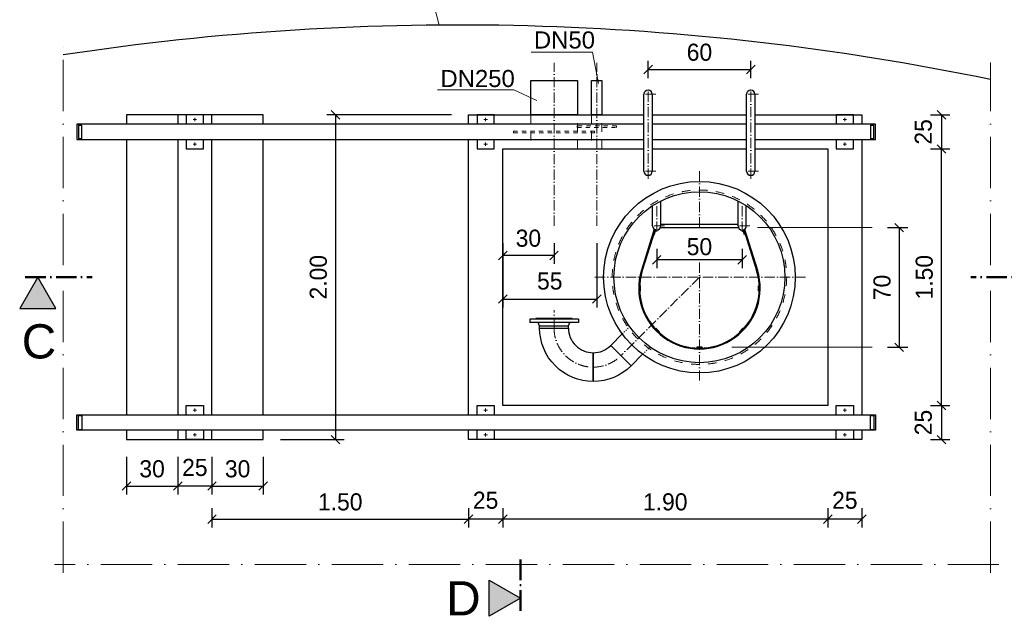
# Model space of a CAD drawing. Header units: millimetres. Extents: x -3395 to 5934498, y -177084 to 63013.
# Tile 391 of 652: x 105906 to 111662, y -42831 to -39342. Entities that reach past the tile are written whole.
import ezdxf

# ---------------------------------------------------------------- set-up
doc = ezdxf.new("R2010")
doc.units = ezdxf.units.MM
doc.linetypes.add('ACAD_ISO10W100', pattern=[18, 12, -3, 0, -3])
doc.linetypes.add('JIS_02_1.0', pattern=[2, 1, -1])
doc.layers.add('Bemaßung', color=7, linetype='Continuous', lineweight=9)
doc.layers.add('Beschriftung', color=7, linetype='Continuous', lineweight=9)
doc.styles.add('LBB3.5M1000', font='isocp.shx', dxfattribs={"height": 3.5})
doc.dimstyles.new('DIN', dxfattribs={"dimtxt": 2.5, "dimasz": 2.5, "dimexe": 1.25, "dimexo": 0.625, "dimtad": 1, "dimtih": 1, "dimdec": 4, "dimdsep": 46, "dimlunit": 6, "dimtxsty": 'Standard', "dimcen": 2.5, "dimadec": 0, "dimazin": 0, "dimtfac": 1, "dimtdec": 4, "dimtmove": 0, "dimatfit": 3, "dimfxl": 0, "dimtvp": 1, "dimtolj": 1, "dimtzin": 0, "dimarcsym": 0})

# ---------------------------------------------------------------- blocks, each defined once
blk = doc.blocks.new('_Oblique')
at = {"color": 0, "linetype": 'ByBlock', "lineweight": -2}
blk.add_line((-0.5, -0.5), (0.5, 0.5), dxfattribs=at)
blk = doc.blocks.new('*D54')
at = {"layer": 'Bemaßung', "color": 0, "lineweight": -2, "transparency": 16777216}
for p, q in [((109629.7, -40682.1), (109629.7, -40796)), ((110129.7, -40682.1), (110129.7, -40796)), ((110129.7, -40746), (109629.7, -40746))]:
    blk.add_line(p, q, dxfattribs=at)
at = {"layer": 'DEFPOINTS', "color": 0, "transparency": 16777216}
for p in [(109629.7, -40582.1), (110129.7, -40582.1), (109629.7, -40746)]:
    blk.add_point(p, dxfattribs=at)
at = {"layer": 'Bemaßung', "color": 0, "lineweight": -2, "transparency": 16777216, "xscale": 50, "yscale": 50, "zscale": 50, "rotation": 180}
blk.add_blockref('_Oblique', (109629.7, -40746), dxfattribs=at)
at = {"layer": 'Bemaßung', "color": 0, "lineweight": -2, "transparency": 16777216, "xscale": 50, "yscale": 50, "zscale": 50}
blk.add_blockref('_Oblique', (110129.7, -40746), dxfattribs=at)
at = {"layer": 'Bemaßung', "color": 0, "transparency": 16777216, "insert": (109879.7, -40669.9), "char_height": 100, "attachment_point": 5}
blk.add_mtext('\\A1;50', dxfattribs=at)
blk = doc.blocks.new('*D55')
at = {"layer": 'Bemaßung', "color": 0, "lineweight": -2, "transparency": 16777216}
for p, q in [((110629.7, -42198), (110629.7, -42312.6)), ((110829.7, -42198), (110829.7, -42312.6)), ((110829.7, -42262.6), (110629.7, -42262.6))]:
    blk.add_line(p, q, dxfattribs=at)
at = {"layer": 'DEFPOINTS', "color": 0, "transparency": 16777216}
for p in [(110629.7, -41798), (110829.7, -41798), (110629.7, -42262.6)]:
    blk.add_point(p, dxfattribs=at)
at = {"layer": 'Bemaßung', "color": 0, "lineweight": -2, "transparency": 16777216, "xscale": 50, "yscale": 50, "zscale": 50, "rotation": 180}
blk.add_blockref('_Oblique', (110629.7, -42262.6), dxfattribs=at)
at = {"layer": 'Bemaßung', "color": 0, "lineweight": -2, "transparency": 16777216, "xscale": 50, "yscale": 50, "zscale": 50}
blk.add_blockref('_Oblique', (110829.7, -42262.6), dxfattribs=at)
at = {"layer": 'Bemaßung', "color": 0, "transparency": 16777216, "insert": (110729.7, -42152.9), "char_height": 100, "attachment_point": 5}
blk.add_mtext('\\A1;25', dxfattribs=at)
blk = doc.blocks.new('*D56')
at = {"layer": 'Bemaßung', "color": 0, "lineweight": -2, "transparency": 16777216}
for p, q in [((108729.7, -42198), (108729.7, -42312.6)), ((110629.7, -42198), (110629.7, -42312.6)), ((110629.7, -42262.6), (108729.7, -42262.6))]:
    blk.add_line(p, q, dxfattribs=at)
at = {"layer": 'DEFPOINTS', "color": 0, "transparency": 16777216}
for p in [(108729.7, -41798), (110629.7, -41798), (108729.7, -42262.6)]:
    blk.add_point(p, dxfattribs=at)
at = {"layer": 'Bemaßung', "color": 0, "lineweight": -2, "transparency": 16777216, "xscale": 50, "yscale": 50, "zscale": 50, "rotation": 180}
blk.add_blockref('_Oblique', (108729.7, -42262.6), dxfattribs=at)
at = {"layer": 'Bemaßung', "color": 0, "lineweight": -2, "transparency": 16777216, "xscale": 50, "yscale": 50, "zscale": 50}
blk.add_blockref('_Oblique', (110629.7, -42262.6), dxfattribs=at)
at = {"layer": 'Bemaßung', "color": 0, "transparency": 16777216, "insert": (109679.7, -42162.6), "char_height": 100, "attachment_point": 5}
blk.add_mtext('\\A1;1.90', dxfattribs=at)
blk = doc.blocks.new('*D57')
at = {"layer": 'Bemaßung', "color": 0, "lineweight": -2, "transparency": 16777216}
for p, q in [((108529.7, -42198), (108529.7, -42312.6)), ((108729.7, -42198), (108729.7, -42312.6)), ((108729.7, -42262.6), (108529.7, -42262.6))]:
    blk.add_line(p, q, dxfattribs=at)
at = {"layer": 'DEFPOINTS', "color": 0, "transparency": 16777216}
for p in [(108529.7, -41798), (108729.7, -41798), (108529.7, -42262.6)]:
    blk.add_point(p, dxfattribs=at)
at = {"layer": 'Bemaßung', "color": 0, "lineweight": -2, "transparency": 16777216, "xscale": 50, "yscale": 50, "zscale": 50, "rotation": 180}
blk.add_blockref('_Oblique', (108529.7, -42262.6), dxfattribs=at)
at = {"layer": 'Bemaßung', "color": 0, "lineweight": -2, "transparency": 16777216, "xscale": 50, "yscale": 50, "zscale": 50}
blk.add_blockref('_Oblique', (108729.7, -42262.6), dxfattribs=at)
at = {"layer": 'Bemaßung', "color": 0, "transparency": 16777216, "insert": (108629.7, -42152.9), "char_height": 100, "attachment_point": 5}
blk.add_mtext('\\A1;25', dxfattribs=at)
blk = doc.blocks.new('*D58')
at = {"layer": 'Bemaßung', "color": 0, "lineweight": -2, "transparency": 16777216}
for p, q in [((107029.7, -42198), (107029.7, -42312.6)), ((108529.7, -42198), (108529.7, -42312.6)), ((107029.7, -42262.6), (108529.7, -42262.6))]:
    blk.add_line(p, q, dxfattribs=at)
at = {"layer": 'DEFPOINTS', "color": 0, "transparency": 16777216}
for p in [(107029.7, -41798), (108529.7, -41798), (108529.7, -42262.6)]:
    blk.add_point(p, dxfattribs=at)
at = {"layer": 'Bemaßung', "color": 0, "lineweight": -2, "transparency": 16777216, "xscale": 50, "yscale": 50, "zscale": 50, "rotation": 180}
blk.add_blockref('_Oblique', (107029.7, -42262.6), dxfattribs=at)
at = {"layer": 'Bemaßung', "color": 0, "lineweight": -2, "transparency": 16777216, "xscale": 50, "yscale": 50, "zscale": 50}
blk.add_blockref('_Oblique', (108529.7, -42262.6), dxfattribs=at)
at = {"layer": 'Bemaßung', "color": 0, "transparency": 16777216, "insert": (107779.7, -42162.6), "char_height": 100, "attachment_point": 5}
blk.add_mtext('\\A1;1.50', dxfattribs=at)
blk = doc.blocks.new('*D59')
at = {"layer": 'Bemaßung', "color": 0, "lineweight": -2, "transparency": 16777216}
for p, q in [((106829.7, -41898), (106829.7, -42119.2)), ((107029.7, -41898), (107029.7, -42119.2)), ((107029.7, -42069.2), (106829.7, -42069.2))]:
    blk.add_line(p, q, dxfattribs=at)
at = {"layer": 'DEFPOINTS', "color": 0, "transparency": 16777216}
for p in [(106829.7, -41798), (107029.7, -41798), (106829.7, -42069.2)]:
    blk.add_point(p, dxfattribs=at)
at = {"layer": 'Bemaßung', "color": 0, "lineweight": -2, "transparency": 16777216, "xscale": 50, "yscale": 50, "zscale": 50, "rotation": 180}
blk.add_blockref('_Oblique', (106829.7, -42069.2), dxfattribs=at)
at = {"layer": 'Bemaßung', "color": 0, "lineweight": -2, "transparency": 16777216, "xscale": 50, "yscale": 50, "zscale": 50}
blk.add_blockref('_Oblique', (107029.7, -42069.2), dxfattribs=at)
at = {"layer": 'Bemaßung', "color": 0, "transparency": 16777216, "insert": (106929.7, -41961.2), "char_height": 100, "attachment_point": 5}
blk.add_mtext('\\A1;25', dxfattribs=at)
blk = doc.blocks.new('*D60')
at = {"layer": 'Bemaßung', "color": 0, "lineweight": -2, "transparency": 16777216}
for p, q in [((111229.7, -41598), (111344.4, -41598)), ((111294.4, -41598), (111294.4, -41798)), ((111229.7, -41798), (111344.4, -41798))]:
    blk.add_line(p, q, dxfattribs=at)
at = {"layer": 'DEFPOINTS', "color": 0, "transparency": 16777216}
for p in [(110829.7, -41598), (110829.7, -41798), (111294.4, -41798)]:
    blk.add_point(p, dxfattribs=at)
at = {"layer": 'Bemaßung', "color": 0, "lineweight": -2, "transparency": 16777216, "xscale": 50, "yscale": 50, "zscale": 50}
for p, rotation in [((111294.4, -41598), 90), ((111294.4, -41798), 270)]:
    blk.add_blockref('_Oblique', p, dxfattribs=dict(at, rotation=rotation))
at = {"layer": 'Bemaßung', "color": 0, "transparency": 16777216, "insert": (111188.8, -41698), "char_height": 100, "attachment_point": 5, "rotation": 90}
blk.add_mtext('\\A1;25', dxfattribs=at)
blk = doc.blocks.new('*D61')
at = {"layer": 'Bemaßung', "color": 0, "lineweight": -2, "transparency": 16777216}
for p, q in [((111229.7, -39898), (111344.4, -39898)), ((111294.4, -39898), (111294.4, -40098)), ((111229.7, -40098), (111344.4, -40098))]:
    blk.add_line(p, q, dxfattribs=at)
at = {"layer": 'DEFPOINTS', "color": 0, "transparency": 16777216}
for p in [(110829.7, -39898), (110829.7, -40098), (111294.4, -40098)]:
    blk.add_point(p, dxfattribs=at)
at = {"layer": 'Bemaßung', "color": 0, "lineweight": -2, "transparency": 16777216, "xscale": 50, "yscale": 50, "zscale": 50}
for p, rotation in [((111294.4, -39898), 90), ((111294.4, -40098), 270)]:
    blk.add_blockref('_Oblique', p, dxfattribs=dict(at, rotation=rotation))
at = {"layer": 'Bemaßung', "color": 0, "transparency": 16777216, "insert": (111188.8, -39998), "char_height": 100, "attachment_point": 5, "rotation": 90}
blk.add_mtext('\\A1;25', dxfattribs=at)
blk = doc.blocks.new('*D62')
at = {"layer": 'Bemaßung', "color": 0, "lineweight": -2, "transparency": 16777216}
for p, q in [((111229.7, -40098), (111344.4, -40098)), ((111294.4, -41598), (111294.4, -40098)), ((111229.7, -41598), (111344.4, -41598))]:
    blk.add_line(p, q, dxfattribs=at)
at = {"layer": 'DEFPOINTS', "color": 0, "transparency": 16777216}
for p in [(110829.7, -40098), (111294.4, -40098), (110829.7, -41598)]:
    blk.add_point(p, dxfattribs=at)
at = {"layer": 'Bemaßung', "color": 0, "lineweight": -2, "transparency": 16777216, "xscale": 50, "yscale": 50, "zscale": 50}
for p, rotation in [((111294.4, -40098), 90), ((111294.4, -41598), 270)]:
    blk.add_blockref('_Oblique', p, dxfattribs=dict(at, rotation=rotation))
at = {"layer": 'Bemaßung', "color": 0, "transparency": 16777216, "insert": (111194.4, -40848), "char_height": 100, "attachment_point": 5, "rotation": 90}
blk.add_mtext('\\A1;1.50', dxfattribs=at)
blk = doc.blocks.new('*D63')
at = {"layer": 'Bemaßung', "color": 0, "lineweight": -2, "transparency": 16777216}
for p, q in [((108429.7, -39898), (107702, -39898)), ((107752, -39898), (107752, -41798)), ((107429.7, -41798), (107802, -41798))]:
    blk.add_line(p, q, dxfattribs=at)
at = {"layer": 'DEFPOINTS', "color": 0, "transparency": 16777216}
for p in [(108529.7, -39898), (107329.7, -41798), (107752, -41798)]:
    blk.add_point(p, dxfattribs=at)
at = {"layer": 'Bemaßung', "color": 0, "lineweight": -2, "transparency": 16777216, "xscale": 50, "yscale": 50, "zscale": 50}
for p, rotation in [((107752, -39898), 90), ((107752, -41798), 270)]:
    blk.add_blockref('_Oblique', p, dxfattribs=dict(at, rotation=rotation))
at = {"layer": 'Bemaßung', "color": 0, "transparency": 16777216, "insert": (107652, -40848), "char_height": 100, "attachment_point": 5, "rotation": 90}
blk.add_mtext('\\A1;2.00', dxfattribs=at)
blk = doc.blocks.new('*D64')
at = {"layer": 'Bemaßung', "color": 0, "lineweight": -2, "transparency": 16777216}
for p, q in [((110979.7, -40558), (111097.6, -40558)), ((111047.6, -40558), (111047.6, -41258)), ((110979.7, -41258), (111097.6, -41258))]:
    blk.add_line(p, q, dxfattribs=at)
at = {"layer": 'DEFPOINTS', "color": 0, "transparency": 16777216}
for p in [(109879.7, -40558), (109879.7, -41258), (111047.6, -41258)]:
    blk.add_point(p, dxfattribs=at)
at = {"layer": 'Bemaßung', "color": 0, "lineweight": -2, "transparency": 16777216, "xscale": 50, "yscale": 50, "zscale": 50}
for p, rotation in [((111047.6, -40558), 90), ((111047.6, -41258), 270)]:
    blk.add_blockref('_Oblique', p, dxfattribs=dict(at, rotation=rotation))
at = {"layer": 'Bemaßung', "color": 0, "transparency": 16777216, "insert": (110947.6, -40908), "char_height": 100, "attachment_point": 5, "rotation": 90}
blk.add_mtext('\\A1;70', dxfattribs=at)
blk = doc.blocks.new('*D65')
at = {"layer": 'Bemaßung', "color": 0, "lineweight": -2, "transparency": 16777216}
for p, q in [((108729.7, -40648), (108729.7, -40770.4)), ((109029.7, -40648), (109029.7, -40770.4)), ((109029.7, -40720.4), (108729.7, -40720.4))]:
    blk.add_line(p, q, dxfattribs=at)
at = {"layer": 'DEFPOINTS', "color": 0, "transparency": 16777216}
for p in [(108729.7, -40548), (109029.7, -40548), (108729.7, -40720.4)]:
    blk.add_point(p, dxfattribs=at)
at = {"layer": 'Bemaßung', "color": 0, "lineweight": -2, "transparency": 16777216, "xscale": 50, "yscale": 50, "zscale": 50, "rotation": 180}
blk.add_blockref('_Oblique', (108729.7, -40720.4), dxfattribs=at)
at = {"layer": 'Bemaßung', "color": 0, "lineweight": -2, "transparency": 16777216, "xscale": 50, "yscale": 50, "zscale": 50}
blk.add_blockref('_Oblique', (109029.7, -40720.4), dxfattribs=at)
at = {"layer": 'Bemaßung', "color": 0, "transparency": 16777216, "insert": (108879.7, -40620.4), "char_height": 100, "attachment_point": 5}
blk.add_mtext('\\A1;30', dxfattribs=at)
blk = doc.blocks.new('*D66')
at = {"layer": 'Bemaßung', "color": 0, "lineweight": -2, "transparency": 16777216}
for p, q in [((109579.7, -39682.9), (109579.7, -39582.7)), ((110179.7, -39682.9), (110179.7, -39582.7)), ((109579.7, -39632.7), (110179.7, -39632.7))]:
    blk.add_line(p, q, dxfattribs=at)
at = {"layer": 'DEFPOINTS', "color": 0, "transparency": 16777216}
for p in [(110179.7, -39632.7), (109579.7, -39732.9), (110179.7, -39732.9)]:
    blk.add_point(p, dxfattribs=at)
at = {"layer": 'Bemaßung', "color": 0, "lineweight": -2, "transparency": 16777216, "xscale": 50, "yscale": 50, "zscale": 50, "rotation": 180}
blk.add_blockref('_Oblique', (109579.7, -39632.7), dxfattribs=at)
at = {"layer": 'Bemaßung', "color": 0, "lineweight": -2, "transparency": 16777216, "xscale": 50, "yscale": 50, "zscale": 50}
blk.add_blockref('_Oblique', (110179.7, -39632.7), dxfattribs=at)
at = {"layer": 'Bemaßung', "color": 0, "transparency": 16777216, "insert": (109879.7, -39532.7), "char_height": 100, "attachment_point": 5}
blk.add_mtext('\\A1;60', dxfattribs=at)
blk = doc.blocks.new('*D67')
at = {"layer": 'Bemaßung', "color": 0, "lineweight": -2, "transparency": 16777216}
for p, q in [((108729.7, -40648), (108729.7, -41025.6)), ((109279.7, -40648), (109279.7, -41025.6)), ((108729.7, -40975.6), (109279.7, -40975.6))]:
    blk.add_line(p, q, dxfattribs=at)
at = {"layer": 'DEFPOINTS', "color": 0, "transparency": 16777216}
for p in [(108729.7, -40548), (109279.7, -40548), (109279.7, -40975.6)]:
    blk.add_point(p, dxfattribs=at)
at = {"layer": 'Bemaßung', "color": 0, "lineweight": -2, "transparency": 16777216, "xscale": 50, "yscale": 50, "zscale": 50, "rotation": 180}
blk.add_blockref('_Oblique', (108729.7, -40975.6), dxfattribs=at)
at = {"layer": 'Bemaßung', "color": 0, "lineweight": -2, "transparency": 16777216, "xscale": 50, "yscale": 50, "zscale": 50}
blk.add_blockref('_Oblique', (109279.7, -40975.6), dxfattribs=at)
at = {"layer": 'Bemaßung', "color": 0, "transparency": 16777216, "insert": (109004.7, -40870.7), "char_height": 100, "attachment_point": 5}
blk.add_mtext('\\A1;55', dxfattribs=at)
blk = doc.blocks.new('*D213')
at = {"layer": 'Bemaßung', "color": 0, "lineweight": -2, "transparency": 16777216}
for p, q in [((106529.7, -41898), (106529.7, -42119.2)), ((106829.7, -41898), (106829.7, -42119.2)), ((106529.7, -42069.2), (106829.7, -42069.2))]:
    blk.add_line(p, q, dxfattribs=at)
at = {"layer": 'DEFPOINTS', "color": 0, "transparency": 16777216}
for p in [(106529.7, -41798), (106829.7, -41798), (106829.7, -42069.2)]:
    blk.add_point(p, dxfattribs=at)
at = {"layer": 'Bemaßung', "color": 0, "lineweight": -2, "transparency": 16777216, "xscale": 50, "yscale": 50, "zscale": 50, "rotation": 180}
blk.add_blockref('_Oblique', (106529.7, -42069.2), dxfattribs=at)
at = {"layer": 'Bemaßung', "color": 0, "lineweight": -2, "transparency": 16777216, "xscale": 50, "yscale": 50, "zscale": 50}
blk.add_blockref('_Oblique', (106829.7, -42069.2), dxfattribs=at)
at = {"layer": 'Bemaßung', "color": 0, "transparency": 16777216, "insert": (106679.7, -41969.2), "char_height": 100, "attachment_point": 5}
blk.add_mtext('\\A1;30', dxfattribs=at)
blk = doc.blocks.new('*D214')
at = {"layer": 'Bemaßung', "color": 0, "lineweight": -2, "transparency": 16777216}
for p, q in [((107029.7, -41898), (107029.7, -42119.2)), ((107329.7, -41898), (107329.7, -42119.2)), ((107029.7, -42069.2), (107329.7, -42069.2))]:
    blk.add_line(p, q, dxfattribs=at)
at = {"layer": 'DEFPOINTS', "color": 0, "transparency": 16777216}
for p in [(107029.7, -41798), (107329.7, -41798), (107329.7, -42069.2)]:
    blk.add_point(p, dxfattribs=at)
at = {"layer": 'Bemaßung', "color": 0, "lineweight": -2, "transparency": 16777216, "xscale": 50, "yscale": 50, "zscale": 50, "rotation": 180}
blk.add_blockref('_Oblique', (107029.7, -42069.2), dxfattribs=at)
at = {"layer": 'Bemaßung', "color": 0, "lineweight": -2, "transparency": 16777216, "xscale": 50, "yscale": 50, "zscale": 50}
blk.add_blockref('_Oblique', (107329.7, -42069.2), dxfattribs=at)
at = {"layer": 'Bemaßung', "color": 0, "transparency": 16777216, "insert": (107179.7, -41969.2), "char_height": 100, "attachment_point": 5}
blk.add_mtext('\\A1;30', dxfattribs=at)

msp = doc.modelspace()

# ---------------------------------------------------------------- hatches: boundary and pattern name
at = {"layer": 'Bemaßung'}
h = msp.add_hatch(color=256, dxfattribs=at)
h.dxf.hatch_style = 1
h.paths.add_polyline_path([(106117.2433, -41031.09539), (106011.50512, -40847.95148), (105905.76693, -41031.09539)])
h = msp.add_hatch(color=256, dxfattribs=at)
h.dxf.hatch_style = 1
h.paths.add_polyline_path([(108650.17136, -42619.84385), (108833.31526, -42725.58203), (108650.17136, -42831.32022)])

# ---------------------------------------------------------------- linework, layer by layer
at = {"lineweight": 9}
for p, q in [((108285.68202, -39086.30449, 475.00001), (108357.69202, -39373.36073, 212.609)), ((108896.72054, -39532.1759), (109255.43835, -39532.1759)), ((109255.43835, -39532.1759), (109290.06401, -39714.93353)), ((108348.25503, -39752.31563), (108794.22963, -39752.31563)), ((108794.22963, -39752.31563), (108929.96092, -39814.61964))]:
    msp.add_line(p, q, dxfattribs=at)
at = {"linetype": 'ACAD_ISO10W100', "lineweight": 18, "ltscale": 25}
for p, q in [((106159.68923, -42577.65624), (106159.68923, -39498.04967)), ((111580.97155, -42577.65624), (111580.97155, -39592.18763)), ((111630.97155, -42527.65624), (106109.68923, -42527.65624))]:
    msp.add_line(p, q, dxfattribs=at)
at = {"linetype": 'ACAD_ISO10W100', "lineweight": 18, "ltscale": 5}
for p, q in [((109029.68923, -40547.95148), (109029.68923, -39594.14003)), ((109279.68923, -40547.95148), (109279.68923, -39594.14003)), ((109579.68923, -40272.87684), (109579.68923, -39732.92778)), ((110179.68923, -40272.87684), (110179.68923, -39732.92778)), ((109624.6146, -39778.10248), (109534.76387, -39778.10248)), ((110224.6146, -39778.10248), (110134.76387, -39778.10248)), ((106919.68923, -39925.45148), (106939.68923, -39925.45148)), ((106929.68923, -39915.45148), (106929.68923, -39935.45148)), ((108619.68923, -39925.45148), (108639.68923, -39925.45148)), ((108629.68923, -39915.45148), (108629.68923, -39935.45148)), ((110719.68923, -39925.45148), (110739.68923, -39925.45148)), ((110729.68923, -39915.45148), (110729.68923, -39935.45148)), ((106929.68923, -40060.45148), (106929.68923, -40080.45148)), ((108629.68923, -40060.45148), (108629.68923, -40080.45148)), ((110729.68923, -40060.45148), (110729.68923, -40080.45148)), ((106919.68923, -40070.45148), (106939.68923, -40070.45148)), ((108619.68923, -40070.45148), (108639.68923, -40070.45148)), ((110719.68923, -40070.45148), (110739.68923, -40070.45148)), ((109624.6146, -40228.10248), (109534.76387, -40228.10248)), ((109879.68923, -40227.25687), (109879.68923, -40578.35154)), ((110224.6146, -40227.95148), (110134.76387, -40227.95148)), ((109629.68923, -40582.10148), (109629.68923, -40414.93878)), ((110129.68923, -40582.10148), (110129.68923, -40414.93878)), ((109674.6146, -40548.10248), (109584.76387, -40548.10248)), ((110174.6146, -40548.10248), (110084.76387, -40548.10248)), ((109879.68923, -40762.08227), (109879.68923, -41468.6461)), ((110500.38385, -40847.95148), (109258.99462, -40847.95148)), ((109879.68923, -40847.95148), (109420.61669, -41307.02403)), ((109029.68923, -41145.09658), (109029.68923, -41040.09658)), ((106929.68923, -41635.45148), (106929.68923, -41615.45148)), ((108629.68923, -41635.45148), (108629.68923, -41615.45148)), ((110729.68923, -41635.45148), (110729.68923, -41615.45148)), ((106919.68923, -41625.45148), (106939.68923, -41625.45148)), ((108619.68923, -41625.45148), (108639.68923, -41625.45148)), ((110719.68923, -41625.45148), (110739.68923, -41625.45148)), ((106919.68923, -41770.45148), (106939.68923, -41770.45148)), ((106929.68923, -41780.45148), (106929.68923, -41760.45148)), ((108619.68923, -41770.45148), (108639.68923, -41770.45148)), ((108629.68923, -41780.45148), (108629.68923, -41760.45148)), ((110719.68923, -41770.45148), (110739.68923, -41770.45148)), ((110729.68923, -41780.45148), (110729.68923, -41760.45148))]:
    msp.add_line(p, q, dxfattribs=at)
for p, q in [((109555.53923, -40227.95148), (109555.53923, -39777.95148)), ((109603.83923, -39777.95148), (109603.83923, -40227.95148)), ((110155.53923, -40227.95148), (110155.53923, -39777.95148)), ((110203.83923, -39777.95148), (110203.83923, -40227.95148)), ((106239.68923, -39952.95148), (106239.68923, -40042.95148)), ((109555.53923, -39952.95148), (106239.68923, -39952.95148)), ((106249.68923, -39952.95148), (106249.68923, -40042.95148)), ((106249.68923, -39957.95148), (106269.68923, -39957.95148)), ((106269.68923, -40037.95148), (106269.68923, -39957.95148)), ((110155.53923, -39952.95148), (109603.83923, -39952.95148)), ((110909.68923, -39952.95148), (110203.83923, -39952.95148)), ((110879.68923, -39957.95148), (110879.68923, -40037.95148)), ((110879.68923, -39957.95148), (110899.68923, -39957.95148)), ((110899.68923, -40042.95148), (110899.68923, -39952.95148)), ((110909.68923, -40042.95148), (110909.68923, -39952.95148)), ((106239.68923, -40042.95148), (109555.53923, -40042.95148)), ((106269.68923, -40037.95148), (106249.68923, -40037.95148)), ((109603.83923, -40042.95148), (110155.53923, -40042.95148)), ((110203.83923, -40042.95148), (110909.68923, -40042.95148)), ((110899.68923, -40037.95148), (110879.68923, -40037.95148)), ((109653.83923, -40547.95148), (109653.83923, -40401.86654)), ((110105.53923, -40547.95148), (110105.53923, -40401.86654)), ((109605.53923, -40547.95148), (109605.53923, -40429.81062)), ((110153.83923, -40547.95148), (110153.83923, -40429.81062)), ((109615.55778, -40567.53526), (109540.79101, -40807.24909)), ((109619.91858, -40570.0367), (109545.52584, -40808.86102)), ((109651.67156, -40557.95148), (110107.70691, -40557.95148)), ((109653.83923, -40537.95148), (110105.53923, -40537.95148)), ((110139.45989, -40570.0367), (110213.85263, -40808.86102)), ((110143.82069, -40567.53526), (110218.58746, -40807.24909)), ((109172.18923, -41093.09658), (108887.18923, -41093.09658)), ((108887.18923, -41093.09658), (108887.18923, -41112.09658)), ((109135.68923, -41090.09658), (108923.68923, -41090.09658)), ((108923.68923, -41090.09658), (108923.68923, -41093.09658)), ((109135.68923, -41090.09658), (109135.68923, -41093.09658)), ((109172.18923, -41093.09658), (109172.18923, -41112.09658)), ((109172.18923, -41112.09658), (108887.18923, -41112.09658)), ((108945.53923, -41133.09658), (108937.68923, -41112.09658)), ((108945.53923, -41145.09658), (108945.53923, -41133.09658)), ((108945.53923, -41133.09658), (109113.83923, -41133.09658)), ((109113.83923, -41133.09658), (109121.68923, -41112.09658)), ((109113.83923, -41145.09658), (109113.83923, -41133.09658)), ((109361.11365, -41247.52099), (109428.70263, -41179.93202)), ((109480.11972, -41366.52706), (109547.7087, -41298.93809)), ((106239.68923, -41742.95148), (106239.68923, -41652.95148)), ((106239.68923, -41652.95148), (110909.68923, -41652.95148)), ((106249.68923, -41742.95148), (106249.68923, -41652.95148)), ((106269.68923, -41657.95148), (106249.68923, -41657.95148)), ((106269.68923, -41657.95148), (106269.68923, -41737.95148)), ((110899.68923, -41657.95148), (110879.68923, -41657.95148)), ((110879.68923, -41737.95148), (110879.68923, -41657.95148)), ((110899.68923, -41652.95148), (110899.68923, -41742.95148)), ((110909.68923, -41652.95148), (110909.68923, -41742.95148)), ((110909.68923, -41742.95148), (106239.68923, -41742.95148)), ((106249.68923, -41737.95148), (106269.68923, -41737.95148)), ((110879.68923, -41737.95148), (110899.68923, -41737.95148))]:
    msp.add_line(p, q)
at = {"linetype": 'ACAD_ISO10W100', "lineweight": 50, "ltscale": 10}
for p, q in [((105937.94226, -40847.95148), (106329.21108, -40847.95148)), ((111857.61352, -40847.95148), (111466.3447, -40847.95148)), ((108833.31526, -42799.14489), (108833.31526, -42482.54203))]:
    msp.add_line(p, q, dxfattribs=at)
at = {"linetype": 'JIS_02_1.0', "lineweight": 18, "ltscale": 7}
for p, q in [((109428.70263, -41179.93202), (109471.67596, -41136.95869)), ((109547.7087, -41298.93809), (109590.68203, -41255.96476))]:
    msp.add_line(p, q, dxfattribs=at)
for points in [[(108893.97471, -39697.95148), (109166.97471, -39697.95148), (109166.97471, -39897.95148), (108893.97471, -39897.95148)], [(109249.53923, -39697.95148), (109309.83923, -39697.95148), (109309.83923, -39897.95148), (109249.53923, -39897.95148)], [(109619.87031, -40570.18595), (109610.94827, -40598.82853), (109615.72203, -40600.31553), (109624.64407, -40571.67296)], [(110139.50654, -40570.18646), (110148.42871, -40598.829), (110143.65496, -40600.31603), (110134.73278, -40571.67349)], [(106011.50512, -40847.95148), (105905.76693, -41031.09539), (106117.2433, -41031.09539)], [(109529.68923, -40897.95148), (109529.68923, -40927.95148), (109534.68923, -40927.95148), (109534.68923, -40897.95148)], [(110229.68923, -40897.95148), (110229.68923, -40927.95148), (110224.68923, -40927.95148), (110224.68923, -40897.95148)], [(109621.59526, -41149.83225), (109642.80846, -41171.04546), (109646.344, -41167.50992), (109625.13079, -41146.29672)], [(110116.57001, -41171.04546), (110137.78321, -41149.83225), (110134.24768, -41146.29672), (110113.03447, -41167.50992)], [(109864.68923, -41262.95148), (109894.68923, -41262.95148), (109894.68923, -41257.95148), (109864.68923, -41257.95148)], [(108833.31526, -42725.58203), (108650.17136, -42831.32022), (108650.17136, -42619.84385)]]:
    msp.add_lwpolyline(points, close=True)
for points in [[(107329.68923, -39952.95148), (107329.68923, -39897.95148), (106529.68923, -39897.95148), (106529.68923, -39952.95148)], [(107029.68923, -39952.95148), (107029.68923, -39897.95148), (106829.68923, -39897.95148), (106829.68923, -39952.95148)], [(106979.68923, -39952.95148), (106979.68923, -39897.95148), (106879.68923, -39897.95148), (106879.68923, -39952.95148)], [(108529.68923, -39952.95148), (108529.68923, -39897.95148), (109555.53923, -39897.95148)], [(108679.68923, -39952.95148), (108679.68923, -39897.95148), (108579.68923, -39897.95148), (108579.68923, -39952.95148)], [(109603.83923, -39897.95148), (110155.53923, -39897.95148)], [(110203.83923, -39897.95148), (110829.68923, -39897.95148), (110829.68923, -39952.95148)], [(110779.68923, -39952.95148), (110779.68923, -39897.95148), (110679.68923, -39897.95148), (110679.68923, -39952.95148)], [(106529.68923, -40042.95148), (106529.68923, -41652.95148)], [(106829.68923, -40042.95148), (106829.68923, -41652.95148)], [(106879.68923, -40042.95148), (106879.68923, -40097.95148), (106979.68923, -40097.95148), (106979.68923, -40042.95148)], [(107029.68923, -41652.95148), (107029.68923, -40042.95148)], [(107329.68923, -41652.95148), (107329.68923, -40042.95148)], [(108529.68923, -41652.95148), (108529.68923, -40042.95148)], [(108579.68923, -40042.95148), (108579.68923, -40097.95148), (108679.68923, -40097.95148), (108679.68923, -40042.95148)], [(110679.68923, -40042.95148), (110679.68923, -40097.95148), (110779.68923, -40097.95148), (110779.68923, -40042.95148)], [(110829.68923, -40042.95148), (110829.68923, -41652.95148)], [(110203.83923, -40097.95148), (110629.68923, -40097.95148), (110629.68923, -41597.95148), (108729.68923, -41597.95148), (108729.68923, -40097.95148), (109555.53923, -40097.95148)], [(109603.83923, -40097.95148), (110155.53923, -40097.95148)], [(106879.68923, -41652.95148), (106879.68923, -41597.95148), (106979.68923, -41597.95148), (106979.68923, -41652.95148)], [(108579.68923, -41652.95148), (108579.68923, -41597.95148), (108679.68923, -41597.95148), (108679.68923, -41652.95148)], [(110679.68923, -41652.95148), (110679.68923, -41597.95148), (110779.68923, -41597.95148), (110779.68923, -41652.95148)], [(106529.68923, -41742.95148), (106529.68923, -41797.95148), (107329.68923, -41797.95148), (107329.68923, -41742.95148)], [(106829.68923, -41742.95148), (106829.68923, -41797.95148), (107029.68923, -41797.95148), (107029.68923, -41742.95148)], [(106979.68923, -41742.95148), (106979.68923, -41797.95148), (106879.68923, -41797.95148), (106879.68923, -41742.95148)], [(110829.68923, -41742.95148), (110829.68923, -41797.95148), (108529.68923, -41797.95148), (108529.68923, -41742.95148)], [(108679.68923, -41742.95148), (108679.68923, -41797.95148), (108579.68923, -41797.95148), (108579.68923, -41742.95148)], [(110779.68923, -41742.95148), (110779.68923, -41797.95148), (110679.68923, -41797.95148), (110679.68923, -41742.95148)]]:
    msp.add_lwpolyline(points)
at = {"linetype": 'JIS_02_1.0', "lineweight": 18, "ltscale": 50}
for points in [[(108893.97471, -39897.95148), (108893.97471, -40097.95148), (109166.97471, -40097.95148), (109166.97471, -39897.95148)], [(109249.53923, -39897.95148), (109249.53923, -40097.95148), (109309.83923, -40097.95148), (109309.83923, -39897.95148)]]:
    msp.add_lwpolyline(points, dxfattribs=at)
at = {"linetype": 'JIS_02_1.0', "lineweight": 18, "ltscale": 25}
for points in [[(109266.41149, -40002.95148), (109266.41149, -39992.95148), (108792.96698, -39992.95148), (108792.96698, -40002.95148)], [(109394.76423, -39972.95148), (109394.76423, -39962.95148), (109164.61423, -39962.95148), (109164.61423, -39972.95148)]]:
    msp.add_lwpolyline(points, close=True, dxfattribs=at)
for points in [[(108945.53923, -41145.09658), (109113.83923, -41145.09658, 0.4142135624), (109258.68923, -41289.94658), (109258.68923, -41458.24658, -0.4142135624)], [(109480.11972, -41366.52706, -0.1989123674), (109258.68923, -41458.24658), (109258.68923, -41289.94658, 0.1989123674), (109361.11365, -41247.52099)]]:
    msp.add_lwpolyline(points, format="xyb", close=True)
for radius in [560, 500]:
    msp.add_circle((109879.68923, -40847.95148), radius)
at = {"linetype": 'JIS_02_1.0', "lineweight": 18, "ltscale": 50}
msp.add_circle((109879.68923, -40847.95148), 510, dxfattribs=at)
at = {"linetype": 'Continuous'}
msp.add_arc((108469.68923, -54697.95148), 15325, 78.286380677, 98.669470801, dxfattribs=at)
for centre, radius, start, end in [((109579.68923, -39777.95148), 24.15, 0, 180), ((110179.68923, -39777.95148), 24.15, 0, 180), ((109579.68923, -40227.95148), 24.15, 180, 0), ((110179.68923, -40227.95148), 24.15, 180, 0), ((109629.68923, -40547.95148), 24.15, 180, 0), ((110129.68923, -40547.95148), 24.15, 180, 0), ((109879.68923, -40912.95148), 355, 162.677294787, 17.322705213), ((109879.68923, -40912.95148), 350, 162.698413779, 17.301586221)]:
    msp.add_arc(centre, radius, start, end)
at = {"linetype": 'ACAD_ISO10W100', "lineweight": 18, "ltscale": 5}
for start, end in [(180, 270), (270, 315)]:
    msp.add_arc((109258.68923, -41145.09658), 229, start, end, dxfattribs=at)
at = {"layer": 'Bemaßung', "lineweight": 5}
for p, q in [((110890.33854, -40557.95148), (110218.32356, -40557.95148)), ((110890.33854, -41257.95148), (110069.75455, -41257.95148))]:
    msp.add_line(p, q, dxfattribs=at)

# ---------------------------------------------------------------- texts
at = {"layer": 'Beschriftung', "attachment_point": 1, "style": 'LBB3.5M1000'}
for s, insert, char_height, width in [('{\\fArial|b0|i0|c0|p34;DN50}', (108911.95546, -39410.33765), 100, 447.2865138), ('{\\fArial|b0|i0|c0|p34;DN250}', (108365.45713, -39635.83541), 100, 447.2865138), ('{\\fArial|b0|i0|c0|p34;C}', (105917.61373, -41123.14999, -475.00001), 200, 216.1635874), ('{\\fArial|b0|i0|c0|p34;D}', (108399.00018, -42625.95925, -475.00001), 200, 208.7551729)]:
    msp.add_mtext(s, dxfattribs=dict(at, insert=insert, char_height=char_height, width=width))

# ---------------------------------------------------------------- dimensions: what is measured, and where the dimension line sits
at = {"layer": 'Bemaßung'}
for base, p1, p2, text, override, picture, middle in [((110179.68923, -39632.73247), (109579.68923, -39732.92778), (110179.68923, -39732.92778), '60', {"dimscale": 100, "dimtxt": 1, "dimasz": 0.5, "dimexe": 0.5, "dimexo": 0.5, "dimgap": 0.5, "dimtih": 0, "dimdec": 2, "dimblk1": 'Oblique', "dimblk2": 'Oblique', "dimsah": 1, "dimtmove": 2}, '*D66', (109879.68923, -39532.73247)), ((108729.68923, -40720.42654), (109029.68923, -40547.95148), (108729.68923, -40547.95148), '30', {"dimscale": 100, "dimtxt": 1, "dimasz": 0.5, "dimexe": 0.5, "dimexo": 1, "dimgap": 0.5, "dimtih": 0, "dimdec": 2, "dimblk1": 'Oblique', "dimblk2": 'Oblique', "dimsah": 1, "dimtmove": 2}, '*D65', (108879.68923, -40620.42654)), ((106829.68923, -42069.22616), (106529.68923, -41797.95148), (106829.68923, -41797.95148), '30', {"dimscale": 100, "dimtxt": 1, "dimasz": 0.5, "dimexe": 0.5, "dimexo": 1, "dimgap": 0.5, "dimtih": 0, "dimdec": 2, "dimblk1": 'Oblique', "dimblk2": 'Oblique', "dimsah": 1, "dimtmove": 2}, '*D213', (106679.68923, -41969.22616)), ((108529.68923, -42262.63288), (107029.68923, -41797.95148), (108529.68923, -41797.95148), '1.50', {"dimscale": 100, "dimtxt": 1, "dimasz": 0.5, "dimexe": 0.5, "dimexo": 4, "dimgap": 0.5, "dimtih": 0, "dimdec": 2, "dimblk1": 'Oblique', "dimblk2": 'Oblique', "dimsah": 1, "dimtmove": 2}, '*D58', (107779.68923, -42162.63288)), ((107329.68923, -42069.22616), (107029.68923, -41797.95148), (107329.68923, -41797.95148), '30', {"dimscale": 100, "dimtxt": 1, "dimasz": 0.5, "dimexe": 0.5, "dimexo": 1, "dimgap": 0.5, "dimtih": 0, "dimdec": 2, "dimblk1": 'Oblique', "dimblk2": 'Oblique', "dimsah": 1, "dimtmove": 2}, '*D214', (107179.68923, -41969.22616)), ((108729.68923, -42262.63288), (110629.68923, -41797.95148), (108729.68923, -41797.95148), '1.90', {"dimscale": 100, "dimtxt": 1, "dimasz": 0.5, "dimexe": 0.5, "dimexo": 4, "dimgap": 0.5, "dimtih": 0, "dimdec": 2, "dimblk1": 'Oblique', "dimblk2": 'Oblique', "dimsah": 1, "dimtmove": 2}, '*D56', (109679.68923, -42162.63288))]:
    dim = msp.add_linear_dim(base=base, p1=p1, p2=p2, text=text, dimstyle='DIN', override=override, dxfattribs=at)
    dim.commit()
    dim.dimension.update_dxf_attribs({"geometry": picture, "text_midpoint": middle})
for base, p1, p2, text, override, picture, middle in [((107751.95704, -41797.95148), (108529.68923, -39897.95148), (107329.68923, -41797.95148), '2.00', {"dimscale": 100, "dimtxt": 1, "dimasz": 0.5, "dimexe": 0.5, "dimexo": 1, "dimgap": 0.5, "dimtih": 0, "dimdec": 2, "dimblk1": 'Oblique', "dimblk2": 'Oblique', "dimsah": 1, "dimtmove": 2}, '*D63', (107651.95704, -40847.95148)), ((111294.37064, -40097.95148), (110829.68923, -41597.95148), (110829.68923, -40097.95148), '1.50', {"dimscale": 100, "dimtxt": 1, "dimasz": 0.5, "dimexe": 0.5, "dimexo": 4, "dimgap": 0.5, "dimtih": 0, "dimdec": 2, "dimblk1": 'Oblique', "dimblk2": 'Oblique', "dimsah": 1, "dimtmove": 2}, '*D62', (111194.37064, -40847.95148)), ((111047.63565, -41257.95148), (109879.68923, -40557.95148), (109879.68923, -41257.95148), '70', {"dimscale": 100, "dimtxt": 1, "dimasz": 0.5, "dimexe": 0.5, "dimexo": 11, "dimgap": 0.5, "dimtih": 0, "dimdec": 2, "dimblk1": 'Oblique', "dimblk2": 'Oblique', "dimsah": 1, "dimtmove": 2}, '*D64', (110947.63565, -40907.95148))]:
    dim = msp.add_linear_dim(base=base, p1=p1, p2=p2, angle=90, text=text, dimstyle='DIN', override=override, dxfattribs=at)
    dim.commit()
    dim.dimension.update_dxf_attribs({"geometry": picture, "text_midpoint": middle})
for base, p1, p2, picture, middle in [((111294.37064, -40097.95148), (110829.68923, -39897.95148), (110829.68923, -40097.95148), '*D61', (111188.80619, -39997.95148)), ((111294.37064, -41797.95148), (110829.68923, -41597.95148), (110829.68923, -41797.95148), '*D60', (111188.80619, -41697.95148))]:
    dim = msp.add_linear_dim(base=base, p1=p1, p2=p2, angle=90, text='25', dimstyle='DIN', override={"dimscale": 100, "dimtxt": 1, "dimasz": 0.5, "dimexe": 0.5, "dimexo": 4, "dimgap": 0.5, "dimtih": 0, "dimdec": 2, "dimblk1": 'Oblique', "dimblk2": 'Oblique', "dimsah": 1, "dimtmove": 2}, dxfattribs=at)
    dim.commit()
    dim.dimension.update_dxf_attribs({"geometry": picture, "text_midpoint": middle, "dimtype": 160})
for base, p1, p2, text, override, picture, middle in [((109279.68923, -40975.63768), (108729.68923, -40547.95148), (109279.68923, -40547.95148), '55', {"dimscale": 100, "dimtxt": 1, "dimasz": 0.5, "dimexe": 0.5, "dimexo": 1, "dimgap": 0.5, "dimtih": 0, "dimdec": 2, "dimblk1": 'Oblique', "dimblk2": 'Oblique', "dimsah": 1, "dimtmove": 2}, '*D67', (109004.68923, -40870.69114)), ((109629.68923, -40745.96696), (110129.68923, -40582.10148), (109629.68923, -40582.10148), '50', {"dimscale": 100, "dimtxt": 1, "dimasz": 0.5, "dimexe": 0.5, "dimexo": 1, "dimgap": 0.1, "dimtih": 0, "dimdec": 2, "dimblk1": 'Oblique', "dimblk2": 'Oblique', "dimsah": 1, "dimtmove": 2}, '*D54', (109879.68923, -40669.85521)), ((106829.68923, -42069.22616), (107029.68923, -41797.95148), (106829.68923, -41797.95148), '25', {"dimscale": 100, "dimtxt": 1, "dimasz": 0.5, "dimexe": 0.5, "dimexo": 1, "dimgap": 0.5, "dimtih": 0, "dimdec": 2, "dimblk1": 'Oblique', "dimblk2": 'Oblique', "dimsah": 1, "dimtmove": 2}, '*D59', (106929.68923, -41961.22368)), ((108529.68923, -42262.63288), (108729.68923, -41797.95148), (108529.68923, -41797.95148), '25', {"dimscale": 100, "dimtxt": 1, "dimasz": 0.5, "dimexe": 0.5, "dimexo": 4, "dimgap": 0.5, "dimtih": 0, "dimdec": 2, "dimblk1": 'Oblique', "dimblk2": 'Oblique', "dimsah": 1, "dimtmove": 2}, '*D57', (108629.68923, -42152.92748)), ((110629.68923, -42262.63288), (110829.68923, -41797.95148), (110629.68923, -41797.95148), '25', {"dimscale": 100, "dimtxt": 1, "dimasz": 0.5, "dimexe": 0.5, "dimexo": 4, "dimgap": 0.5, "dimtih": 0, "dimdec": 2, "dimblk1": 'Oblique', "dimblk2": 'Oblique', "dimsah": 1, "dimtmove": 2}, '*D55', (110729.68923, -42152.92748))]:
    dim = msp.add_linear_dim(base=base, p1=p1, p2=p2, text=text, dimstyle='DIN', override=override, dxfattribs=at)
    dim.commit()
    dim.dimension.update_dxf_attribs({"geometry": picture, "text_midpoint": middle, "dimtype": 160})

doc.saveas('drawing.dxf')
